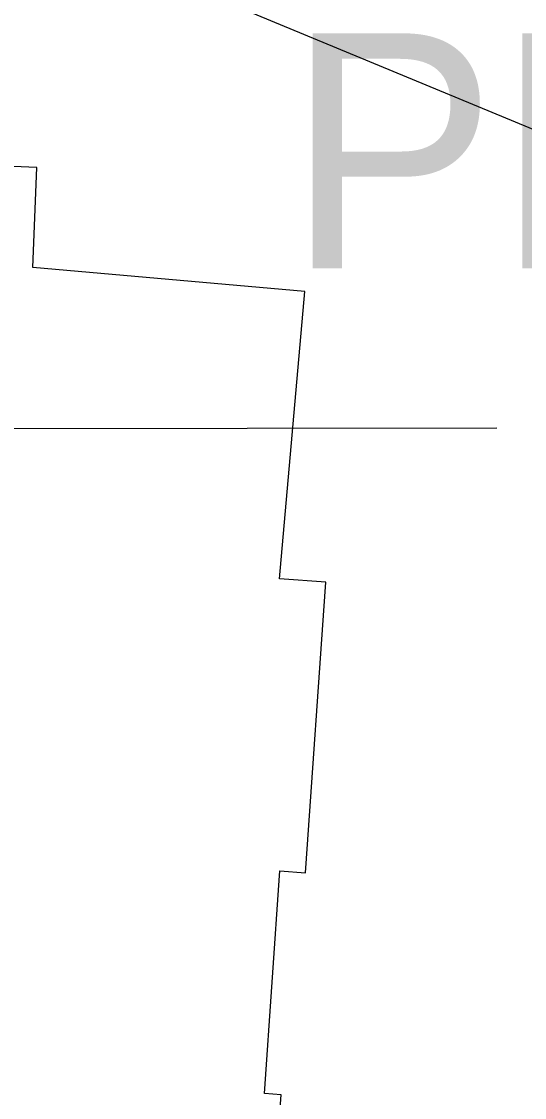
# Model space of a CAD drawing. Extents: x 3313447 to 3351316, y 703786 to 729172.
# Drawn here: x 3322988.4 to 3323202.6, y 719004.2 to 719462.3 of the extents above; entities that cross this region are included whole.
import ezdxf

# ---------------------------------------------------------------- set-up
doc = ezdxf.new("R2010")
doc.units = 0
for name, color, linetype in [('V-CHAN-NAID', 7, 'Continuous'), ('V-RIVR-RANG', 7, 'Continuous'), ('V-RRAP-RVMT', 7, 'Continuous'), ('V-UTIL-LINE', 7, 'Continuous')]:
    doc.layers.add(name, color=color, linetype=linetype)

msp = doc.modelspace()

# ---------------------------------------------------------------- linework, layer by layer
at = {"layer": 'V-RIVR-RANG'}
msp.add_line((3322415.821, 719288.37), (3323190.8205, 719289.2635), dxfattribs=at)
at = {"layer": 'V-RRAP-RVMT'}
for p, q in [((3322995.015000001, 719400.1599999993), (3322973.995000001, 719400.9809999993)), ((3322993.283375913, 719357.5206417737), (3322995.0150000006, 719400.1599999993)), ((3323109.0121110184, 719347.3956887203), (3322993.283375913, 719357.5206417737)), ((3323098.295294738, 719224.9467963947), (3323109.0121110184, 719347.3956887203)), ((3323118.008140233, 719223.5683398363), (3323098.295294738, 719224.9467963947)), ((3323109.358336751, 719099.8703976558), (3323118.008140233, 719223.5683398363)), ((3323091.845944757, 719005.8806312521), (3323098.471583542, 719100.6316736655)), ((3323098.471583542, 719100.6316736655), (3323109.358336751, 719099.8703976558)), ((3323099.0192816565, 719005.379022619), (3323091.845944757, 719005.8806312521)), ((3323089.811426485, 718873.700568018), (3323099.0192816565, 719005.379022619))]:
    msp.add_line(p, q, dxfattribs=at)
at = {"layer": 'V-UTIL-LINE'}
msp.add_line((3325161.764, 718606.861), (3322541.252, 719691.701), dxfattribs=at)

# ---------------------------------------------------------------- texts
at = {"layer": 'V-CHAN-NAID'}
msp.add_text('PLACID REFINING', height=100.000002, dxfattribs=at).set_placement((3323101.465059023, 719357.2432198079))

doc.saveas('drawing.dxf')
